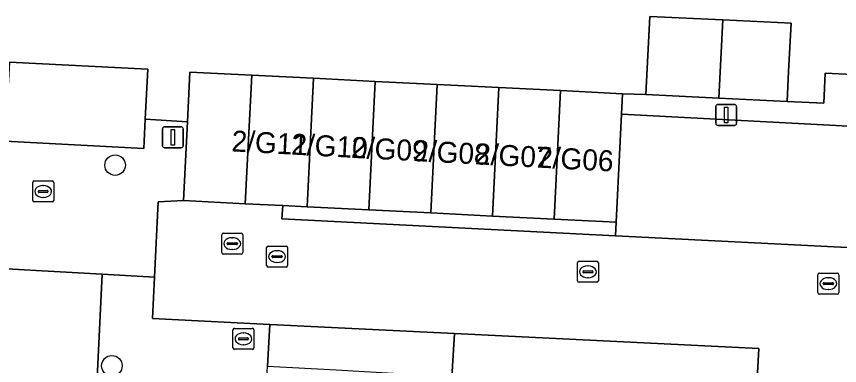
# Model space of a CAD drawing. Extents: x 162989 to 165008, y 383432 to 384338.
# Drawn here: x 164647.33 to 164686.55, y 383671.45 to 383688.09 of the extents above; entities that cross this region are included whole.
import ezdxf

# ---------------------------------------------------------------- set-up
doc = ezdxf.new("R2010")
doc.units = 0
for name, color, linetype in [('IMGEO_Boom', 7, 'Continuous'), ('IMGEO_Brandkraan', 7, 'Continuous'), ('IMGEO_Erf', 7, 'Continuous'), ('IMGEO_Kolk', 7, 'Continuous'), ('IMGEO_Lichtmast', 7, 'Continuous'), ('IMGEO_Pand', 7, 'Continuous'), ('IMGEO_Pand_nummerreeks', 7, 'Continuous'), ('IMGEO_Parkeervlak_open', 7, 'Continuous'), ('IMGEO_Rijbaan_lokaal_open', 7, 'Continuous'), ('IMGEO_Rioolput', 7, 'Continuous'), ('IMGEO_Voetpad_open', 7, 'Continuous')]:
    doc.layers.add(name, color=color, linetype=linetype)

msp = doc.modelspace()

# ---------------------------------------------------------------- linework, layer by layer
at = {"layer": 'IMGEO_Boom'}
for centre in [(164652.033, 383681.001), (164651.881, 383671.441)]:
    msp.add_circle(centre, 0.489, dxfattribs=at)
at = {"layer": 'IMGEO_Brandkraan'}
for p, q in [((164657.646, 383672.298), (164657.646, 383673.15)), ((164657.721, 383673.224), (164658.573, 383673.224)), ((164658.134, 383673.004), (164658.159, 383673.004)), ((164658.647, 383673.15), (164658.647, 383672.298)), ((164657.905, 383672.718), (164657.905, 383672.73)), ((164658.343, 383672.681), (164657.945, 383672.681)), ((164657.948, 383672.767), (164658.346, 383672.767)), ((164658.389, 383672.73), (164658.389, 383672.718)), ((164658.573, 383672.224), (164657.721, 383672.224)), ((164658.157, 383672.444), (164658.132, 383672.444))]:
    msp.add_line(p, q, dxfattribs=at)
for points in [[(164657.646, 383672.298), (164657.646, 383673.15)], [(164657.721, 383673.224), (164658.573, 383673.224)], [(164658.647, 383673.15), (164658.647, 383672.298)], [(164658.573, 383672.224), (164657.721, 383672.224)]]:
    msp.add_lwpolyline(points, dxfattribs=at)
for centre, radius, start, end in [((164657.723, 383673.148), 0.0765, 91.552, 178.448), ((164657.723, 383673.148), 0.0765, 91.552, 178.448), ((164658.571, 383673.148), 0.0765, 1.552, 88.448), ((164658.571, 383673.148), 0.0765, 1.552, 88.448), ((164657.945, 383672.727), 0.0403, 85.8775, 175.7526), ((164657.942, 383672.717), 0.0366, 178.938, 274.7102), ((164658.346, 383672.724), 0.043, 264.8664, 352.4533), ((164658.35, 383672.729), 0.0386, 1.7309, 96.639), ((164657.723, 383672.3), 0.0765, 181.552, 268.448), ((164657.723, 383672.3), 0.0765, 181.552, 268.448), ((164658.571, 383672.3), 0.0765, 271.552, 358.448), ((164658.571, 383672.3), 0.0765, 271.552, 358.448)]:
    msp.add_arc(centre, radius, start, end, dxfattribs=at)
for centre, major_axis, ratio, start_param, end_param in [((164658.133, 383672.724), (-0.387, 0.002), 0.722429, 4.712389, 7.853982), ((164658.158, 383672.724), (-0.39, 0.002), 0.717154, 1.570796, 4.712389)]:
    msp.add_ellipse(centre, major_axis=major_axis, ratio=ratio, start_param=start_param, end_param=end_param, dxfattribs=at)
at = {"layer": 'IMGEO_Erf'}
for points in [[(164646.998, 383685.912), (164653.594, 383685.57), (164653.47, 383683.187), (164655.481, 383683.07), (164655.599, 383685.435), (164658.543, 383685.288), (164661.486, 383685.141), (164664.43, 383684.994), (164667.374, 383684.846), (164670.318, 383684.699), (164673.261, 383684.552), (164676.205, 383684.405), (164677.323, 383684.361), (164677.516, 383688.087), (164680.994, 383687.921), (164684.243, 383687.766), (164684.124, 383685.468), (164684.05, 383684.04), (164685.793, 383683.957), (164685.861, 383685.384), (164696.399, 383684.877)], [(164650.636, 383654.327), (164647.337, 383654.497), (164647.503, 383657.732), (164647.67, 383660.97), (164650.969, 383660.801), (164651.105, 383663.294), (164649.979, 383663.352), (164650.147, 383666.619), (164650.317, 383669.914), (164651.137, 383669.872), (164651.42, 383675.802), (164644.55, 383676.194), (164644.303, 383671.536), (164644.06, 383666.932), (164643.817, 383662.329), (164643.584, 383657.914), (164643.36, 383653.677), (164643.241, 383651.429), (164646.531, 383651.26), (164646.296, 383646.695), (164646.065, 383642.208), (164645.816, 383637.357)]]:
    msp.add_lwpolyline(points, dxfattribs=at)
at = {"layer": 'IMGEO_Kolk'}
for p, q in [((164648.105, 383679.32), (164648.105, 383680.172)), ((164648.18, 383680.246), (164649.032, 383680.246)), ((164648.593, 383680.026), (164648.618, 383680.026)), ((164649.106, 383680.172), (164649.106, 383679.32)), ((164648.364, 383679.74), (164648.364, 383679.752)), ((164648.802, 383679.703), (164648.404, 383679.703)), ((164648.407, 383679.789), (164648.805, 383679.789)), ((164648.848, 383679.752), (164648.848, 383679.74)), ((164649.032, 383679.246), (164648.18, 383679.246)), ((164648.616, 383679.466), (164648.591, 383679.466)), ((164659.249, 383676.218), (164659.249, 383677.07)), ((164659.324, 383677.144), (164660.176, 383677.144)), ((164659.737, 383676.924), (164659.762, 383676.924)), ((164660.25, 383677.07), (164660.25, 383676.218)), ((164659.508, 383676.638), (164659.508, 383676.65)), ((164659.946, 383676.601), (164659.548, 383676.601)), ((164659.551, 383676.687), (164659.949, 383676.687)), ((164659.992, 383676.65), (164659.992, 383676.638)), ((164674.136, 383676.418), (164674.988, 383676.418)), ((164660.176, 383676.144), (164659.324, 383676.144)), ((164659.76, 383676.364), (164659.735, 383676.364)), ((164674.061, 383675.492), (164674.061, 383676.344)), ((164674.549, 383676.198), (164674.574, 383676.198)), ((164675.062, 383676.344), (164675.062, 383675.492)), ((164674.32, 383675.912), (164674.32, 383675.924)), ((164674.758, 383675.875), (164674.36, 383675.875)), ((164674.363, 383675.961), (164674.761, 383675.961)), ((164674.572, 383675.638), (164674.547, 383675.638)), ((164674.804, 383675.924), (164674.804, 383675.912)), ((164685.515, 383674.928), (164685.515, 383675.78)), ((164685.59, 383675.854), (164686.442, 383675.854)), ((164686.003, 383675.634), (164686.028, 383675.634)), ((164686.516, 383675.78), (164686.516, 383674.928)), ((164674.988, 383675.418), (164674.136, 383675.418)), ((164685.774, 383675.348), (164685.774, 383675.36)), ((164686.212, 383675.311), (164685.814, 383675.311)), ((164685.817, 383675.397), (164686.215, 383675.397)), ((164686.258, 383675.36), (164686.258, 383675.348)), ((164686.442, 383674.854), (164685.59, 383674.854)), ((164686.026, 383675.074), (164686.001, 383675.074))]:
    msp.add_line(p, q, dxfattribs=at)
for points in [[(164648.105, 383679.32), (164648.105, 383680.172)], [(164648.18, 383680.246), (164649.032, 383680.246)], [(164649.106, 383680.172), (164649.106, 383679.32)], [(164649.032, 383679.246), (164648.18, 383679.246)], [(164659.249, 383676.218), (164659.249, 383677.07)], [(164659.324, 383677.144), (164660.176, 383677.144)], [(164660.25, 383677.07), (164660.25, 383676.218)], [(164674.136, 383676.418), (164674.988, 383676.418)], [(164660.176, 383676.144), (164659.324, 383676.144)], [(164674.061, 383675.492), (164674.061, 383676.344)], [(164675.062, 383676.344), (164675.062, 383675.492)], [(164685.515, 383674.928), (164685.515, 383675.78)], [(164685.59, 383675.854), (164686.442, 383675.854)], [(164686.516, 383675.78), (164686.516, 383674.928)], [(164674.988, 383675.418), (164674.136, 383675.418)], [(164686.442, 383674.854), (164685.59, 383674.854)]]:
    msp.add_lwpolyline(points, dxfattribs=at)
for centre, radius, start, end in [((164648.182, 383680.17), 0.0765, 91.552, 178.448), ((164648.182, 383680.17), 0.0765, 91.552, 178.448), ((164649.03, 383680.17), 0.0765, 1.552, 88.448), ((164649.03, 383680.17), 0.0765, 1.552, 88.448), ((164648.404, 383679.749), 0.0403, 85.8775, 175.7526), ((164648.401, 383679.739), 0.0366, 178.938, 274.7102), ((164648.805, 383679.746), 0.043, 264.8664, 352.4533), ((164648.809, 383679.751), 0.0386, 1.7309, 96.639), ((164648.182, 383679.322), 0.0765, 181.552, 268.448), ((164648.182, 383679.322), 0.0765, 181.552, 268.448), ((164649.03, 383679.322), 0.0765, 271.552, 358.448), ((164649.03, 383679.322), 0.0765, 271.552, 358.448), ((164659.326, 383677.068), 0.0765, 91.552, 178.448), ((164659.326, 383677.068), 0.0765, 91.552, 178.448), ((164660.174, 383677.068), 0.0765, 1.552, 88.448), ((164660.174, 383677.068), 0.0765, 1.552, 88.448), ((164659.548, 383676.647), 0.0403, 85.8775, 175.7526), ((164659.545, 383676.637), 0.0366, 178.938, 274.7102), ((164659.949, 383676.644), 0.043, 264.8664, 352.4533), ((164659.953, 383676.649), 0.0386, 1.7309, 96.639), ((164674.138, 383676.342), 0.0765, 91.552, 178.448), ((164674.138, 383676.342), 0.0765, 91.552, 178.448), ((164674.986, 383676.342), 0.0765, 1.552, 88.448), ((164674.986, 383676.342), 0.0765, 1.552, 88.448), ((164659.326, 383676.22), 0.0765, 181.552, 268.448), ((164659.326, 383676.22), 0.0765, 181.552, 268.448), ((164660.174, 383676.22), 0.0765, 271.552, 358.448), ((164660.174, 383676.22), 0.0765, 271.552, 358.448), ((164674.36, 383675.921), 0.0403, 85.8775, 175.7526), ((164674.357, 383675.911), 0.0366, 178.938, 274.7102), ((164674.761, 383675.918), 0.043, 264.8664, 352.4533), ((164674.765, 383675.923), 0.0386, 1.7309, 96.639), ((164685.592, 383675.778), 0.0765, 91.552, 178.448), ((164685.592, 383675.778), 0.0765, 91.552, 178.448), ((164686.44, 383675.778), 0.0765, 1.552, 88.448), ((164686.44, 383675.778), 0.0765, 1.552, 88.448), ((164674.138, 383675.494), 0.0765, 181.552, 268.448), ((164674.138, 383675.494), 0.0765, 181.552, 268.448), ((164674.986, 383675.494), 0.0765, 271.552, 358.448), ((164674.986, 383675.494), 0.0765, 271.552, 358.448), ((164685.814, 383675.357), 0.0403, 85.8775, 175.7526), ((164685.811, 383675.347), 0.0366, 178.938, 274.7102), ((164686.215, 383675.354), 0.043, 264.8664, 352.4533), ((164686.219, 383675.359), 0.0386, 1.7309, 96.639), ((164685.592, 383674.93), 0.0765, 181.552, 268.448), ((164685.592, 383674.93), 0.0765, 181.552, 268.448), ((164686.44, 383674.93), 0.0765, 271.552, 358.448), ((164686.44, 383674.93), 0.0765, 271.552, 358.448)]:
    msp.add_arc(centre, radius, start, end, dxfattribs=at)
for centre, major_axis, ratio, start_param, end_param in [((164648.592, 383679.746), (-0.387, 0.002), 0.722429, 4.712389, 7.853982), ((164648.617, 383679.746), (-0.39, 0.002), 0.717154, 1.570796, 4.712389), ((164659.736, 383676.644), (-0.387, 0.002), 0.722429, 4.712389, 7.853982), ((164659.761, 383676.644), (-0.39, 0.002), 0.717154, 1.570796, 4.712389), ((164674.548, 383675.918), (-0.387, 0.002), 0.722429, 4.712389, 7.853982), ((164674.573, 383675.918), (-0.39, 0.002), 0.717154, 1.570796, 4.712389), ((164686.002, 383675.354), (-0.387, 0.002), 0.722429, 4.712389, 7.853982), ((164686.027, 383675.354), (-0.39, 0.002), 0.717154, 1.570796, 4.712389)]:
    msp.add_ellipse(centre, major_axis=major_axis, ratio=ratio, start_param=start_param, end_param=end_param, dxfattribs=at)
at = {"layer": 'IMGEO_Lichtmast'}
for p, q in [((164680.754, 383683.896), (164681.544, 383683.896)), ((164681.544, 383683.896), (164680.754, 383683.896)), ((164680.654, 383682.996), (164680.654, 383683.796)), ((164680.654, 383683.796), (164680.654, 383682.996)), ((164681.644, 383683.796), (164681.644, 383682.996)), ((164681.644, 383682.996), (164681.644, 383683.796)), ((164654.29, 383681.927), (164654.29, 383682.727)), ((164654.29, 383682.727), (164654.29, 383681.927)), ((164654.39, 383682.827), (164655.18, 383682.827)), ((164655.18, 383682.827), (164654.39, 383682.827)), ((164655.28, 383682.727), (164655.28, 383681.927)), ((164655.28, 383681.927), (164655.28, 383682.727)), ((164681.544, 383682.896), (164680.754, 383682.896)), ((164680.754, 383682.896), (164681.544, 383682.896)), ((164655.18, 383681.827), (164654.39, 383681.827)), ((164654.39, 383681.827), (164655.18, 383681.827))]:
    msp.add_line(p, q, dxfattribs=at)
for points in [[(164681.074, 383683.771), (164681.224, 383683.771), (164681.224, 383683.021), (164681.074, 383683.021), (164681.074, 383683.771)], [(164654.71, 383682.702), (164654.86, 383682.702), (164654.86, 383681.952), (164654.71, 383681.952), (164654.71, 383682.702)]]:
    msp.add_lwpolyline(points, dxfattribs=at)
for centre, start, end in [((164680.754, 383683.796), 90, 180), ((164680.754, 383683.796), 90, 180), ((164681.544, 383683.796), 0, 90), ((164681.544, 383683.796), 360, 90), ((164654.39, 383682.727), 90, 180), ((164654.39, 383682.727), 90, 180), ((164655.18, 383682.727), 0, 90), ((164655.18, 383682.727), 360, 90), ((164680.754, 383682.996), 180, 270), ((164680.754, 383682.996), 180, 270), ((164681.544, 383682.996), 270, 0), ((164681.544, 383682.996), 270, 0), ((164654.39, 383681.927), 180, 270), ((164654.39, 383681.927), 180, 270), ((164655.18, 383681.927), 270, 0), ((164655.18, 383681.927), 270, 0)]:
    msp.add_arc(centre, 0.1, start, end, dxfattribs=at)
at = {"layer": 'IMGEO_Pand'}
for points in [[(164680.8, 383684.195), (164680.994, 383687.921), (164677.516, 383688.087), (164677.323, 383684.361)], [(164680.8, 383684.195), (164684.05, 383684.04), (164684.124, 383685.468), (164684.243, 383687.766), (164680.994, 383687.921)], [(164646.998, 383685.912), (164646.802, 383682.143), (164653.398, 383681.802), (164653.47, 383683.187), (164653.594, 383685.57)], [(164658.543, 383685.288), (164655.599, 383685.435), (164655.481, 383683.07), (164655.293, 383679.312), (164658.237, 383679.165)], [(164661.18, 383679.018), (164661.486, 383685.141), (164658.543, 383685.288), (164658.237, 383679.165), (164660.019, 383679.076)], [(164661.18, 383679.018), (164664.124, 383678.871), (164664.43, 383684.994), (164661.486, 383685.141)], [(164664.43, 383684.994), (164664.124, 383678.871), (164667.068, 383678.724), (164667.374, 383684.846)], [(164670.012, 383678.576), (164670.318, 383684.699), (164667.374, 383684.846), (164667.068, 383678.724)], [(164670.012, 383678.576), (164672.955, 383678.429), (164673.261, 383684.552), (164670.318, 383684.699)], [(164672.955, 383678.429), (164675.899, 383678.282), (164676.156, 383683.429), (164676.205, 383684.405), (164673.261, 383684.552)]]:
    msp.add_lwpolyline(points, close=True, dxfattribs=at)
at = {"layer": 'IMGEO_Parkeervlak_open'}
for points in [[(164676.156, 383683.429), (164675.899, 383678.282), (164675.867, 383677.639), (164687.864, 383677.035), (164687.468, 383667.9), (164689.887, 383667.782), (164690.042, 383670.709), (164690.201, 383673.709), (164692.199, 383673.617), (164692.357, 383676.515), (164692.522, 383679.545), (164692.686, 383682.555)], [(164682.427, 383667.338), (164682.703, 383672.26), (164668.211, 383672.977), (164668.055, 383670.639), (164674.296, 383670.288), (164674.153, 383667.743)]]:
    msp.add_lwpolyline(points, close=True, dxfattribs=at)
at = {"layer": 'IMGEO_Rijbaan_lokaal_open'}
msp.add_lwpolyline([(164687.456, 383667.611), (164687.468, 383667.9), (164687.864, 383677.035), (164675.867, 383677.639), (164659.975, 383678.44), (164660.019, 383679.076), (164658.237, 383679.165), (164655.293, 383679.312), (164654.08, 383679.248), (164653.906, 383675.66), (164653.81, 383673.689), (164659.407, 383673.412), (164668.211, 383672.977), (164682.703, 383672.26), (164682.427, 383667.338), (164682.021, 383663.284), (164688.131, 383658.066), (164690.223, 383656.283), (164692.275, 383659.113), (164690.75, 383660.108), (164689.125, 383661.453)], dxfattribs=at)
at = {"layer": 'IMGEO_Rioolput'}
for p, q in [((164657.114, 383676.834), (164657.114, 383677.686)), ((164657.189, 383677.76), (164658.041, 383677.76)), ((164658.115, 383677.686), (164658.115, 383676.834)), ((164657.373, 383677.254), (164657.373, 383677.266)), ((164657.811, 383677.217), (164657.413, 383677.217)), ((164657.416, 383677.303), (164657.814, 383677.303)), ((164657.602, 383677.54), (164657.627, 383677.54)), ((164657.857, 383677.266), (164657.857, 383677.254)), ((164657.625, 383676.98), (164657.6, 383676.98)), ((164658.041, 383676.76), (164657.189, 383676.76))]:
    msp.add_line(p, q, dxfattribs=at)
for points in [[(164657.114, 383676.834), (164657.114, 383677.686)], [(164657.189, 383677.76), (164658.041, 383677.76)], [(164658.115, 383677.686), (164658.115, 383676.834)], [(164658.041, 383676.76), (164657.189, 383676.76)]]:
    msp.add_lwpolyline(points, dxfattribs=at)
for centre, radius, start, end in [((164657.191, 383677.684), 0.0765, 91.552, 178.448), ((164657.191, 383677.684), 0.0765, 91.552, 178.448), ((164658.039, 383677.684), 0.0765, 1.552, 88.448), ((164658.039, 383677.684), 0.0765, 1.552, 88.448), ((164657.413, 383677.263), 0.0403, 85.8775, 175.7526), ((164657.41, 383677.253), 0.0366, 178.938, 274.7102), ((164657.814, 383677.26), 0.043, 264.8664, 352.4533), ((164657.818, 383677.265), 0.0386, 1.7309, 96.639), ((164657.191, 383676.836), 0.0765, 181.552, 268.448), ((164657.191, 383676.836), 0.0765, 181.552, 268.448), ((164658.039, 383676.836), 0.0765, 271.552, 358.448), ((164658.039, 383676.836), 0.0765, 271.552, 358.448)]:
    msp.add_arc(centre, radius, start, end, dxfattribs=at)
for centre, major_axis, ratio, start_param, end_param in [((164657.601, 383677.26), (-0.387, 0.002), 0.722429, 4.712389, 7.853982), ((164657.626, 383677.26), (-0.39, 0.002), 0.717154, 1.570796, 4.712389)]:
    msp.add_ellipse(centre, major_axis=major_axis, ratio=ratio, start_param=start_param, end_param=end_param, dxfattribs=at)
at = {"layer": 'IMGEO_Voetpad_open'}
for points in [[(164698.912, 383684.756), (164698.749, 383684.764), (164696.399, 383684.877), (164685.861, 383685.384), (164685.793, 383683.957), (164684.05, 383684.04), (164680.8, 383684.195), (164677.323, 383684.361), (164676.205, 383684.405), (164676.156, 383683.429), (164692.686, 383682.555), (164698.793, 383682.264)], [(164654.08, 383679.248), (164655.293, 383679.312), (164655.481, 383683.07), (164653.47, 383683.187), (164653.398, 383681.802), (164646.802, 383682.143), (164643.461, 383682.316), (164622.046, 383683.304), (164621.885, 383680.903), (164623.031, 383680.835), (164623.042, 383681.102), (164644.748, 383679.973), (164644.727, 383679.553), (164644.55, 383676.194), (164651.42, 383675.802), (164653.906, 383675.66)], [(164672.955, 383678.429), (164670.012, 383678.576), (164667.068, 383678.724), (164664.124, 383678.871), (164661.18, 383679.018), (164660.019, 383679.076), (164659.975, 383678.44), (164675.867, 383677.639), (164675.899, 383678.282)], [(164682.427, 383667.338), (164674.153, 383667.743), (164674.296, 383670.288), (164668.055, 383670.639), (164668.211, 383672.977), (164659.407, 383673.412), (164659.296, 383671.426), (164662.558, 383671.243), (164665.818, 383671.061), (164665.626, 383667.626), (164667.878, 383667.497), (164671.337, 383667.303), (164671.259, 383665.922), (164676.64, 383665.629), (164680.541, 383661.472), (164680.462, 383660.362), (164682.03, 383660.274), (164682.021, 383663.284)]]:
    msp.add_lwpolyline(points, close=True, dxfattribs=at)
msp.add_lwpolyline([(164653.339, 383636.128), (164653.456, 383640.098), (164654.124, 383656.888), (164657.049, 383656.792), (164657.305, 383661.351), (164657.463, 383665.2), (164658.943, 383665.131), (164659.296, 383671.426), (164659.407, 383673.412), (164653.81, 383673.689), (164653.906, 383675.66), (164651.42, 383675.802), (164651.137, 383669.872), (164653.606, 383669.745), (164653.493, 383667.548), (164654.692, 383667.487), (164654.57, 383665.119), (164653.371, 383665.18), (164653.268, 383663.182), (164651.105, 383663.294), (164650.969, 383660.801), (164650.802, 383657.562), (164650.636, 383654.327), (164649.681, 383632.575)], dxfattribs=at)

# ---------------------------------------------------------------- texts
at = {"layer": 'IMGEO_Pand_nummerreeks'}
for s, p in [('2/G11', (164657.561, 383681.659)), ('2/G10', (164660.405, 383681.508)), ('2/G09', (164663.259, 383681.357)), ('2/G08', (164666.217, 383681.2)), ('2/G07', (164669.165, 383681.044)), ('2/G06', (164672.116, 383680.888))]:
    msp.add_text(s, height=1, rotation=356.9695, dxfattribs=at).set_placement(p)

doc.saveas('drawing.dxf')
